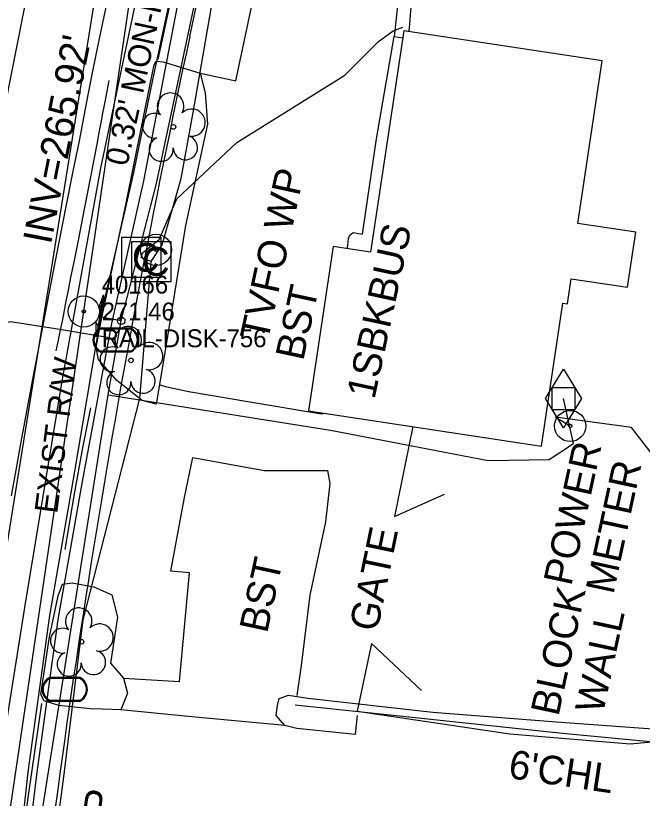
# Model space of a CAD drawing. Extents: x 2100323 to 2109811, y 740376 to 749755.
# Drawn here: x 2106049.9 to 2106137.5, y 742793.5 to 742902.8 of the extents above; entities that cross this region are included whole.
import ezdxf

# ---------------------------------------------------------------- set-up
doc = ezdxf.new("R2010")
doc.units = 0
for name, color, linetype in [('Exist Building', 7, 'Continuous'), ('Exist Building Text', 7, 'Continuous'), ('Exist Other Culture Area Outline', 7, 'Continuous'), ('Exist Other Culture Fence Line', 7, 'Continuous'), ('Exist Other Culture Fence Line Text', 7, 'Continuous'), ('Exist Other Culture Gate', 7, 'Continuous'), ('Exist Other Culture Gate Text', 7, 'Continuous'), ('Exist Other Culture Sign CELL', 7, 'Continuous'), ('Exist Other Culture Sign Cogo Comment', 7, 'Continuous'), ('Exist Other Culture Sign Cogo Elevation', 7, 'Continuous'), ('Exist Other Culture Sign Cogo Number', 7, 'Continuous'), ('Exist Right of Way Easement Line Leader', 7, 'Continuous'), ('Exist Right of Way Line', 7, 'Continuous'), ('Exist Right of Way Line Text', 7, 'Continuous'), ('Exist Roads Change in Surface', 7, 'Continuous'), ('Exist Roads Curbs', 7, 'Continuous'), ('Exist Roads EOP', 7, 'Continuous'), ('Exist Roads EOP Other', 7, 'Continuous'), ('Exist Roads EOP Other Text', 7, 'Continuous'), ('Exist Roads EOT', 7, 'Continuous'), ('Exist Structure Minor Pipes RCP 24 Inch', 7, 'Continuous'), ('Exist Structure Minor Pipes RCP 24 Inch Invert', 7, 'Continuous'), ('Exist Structure Minor Pipes RCP 24 Inch Text', 7, 'Continuous'), ('Exist Utilities Gas Change of Service SUE CELL', 7, 'Continuous'), ('Exist Utilities Gas Meter CELL', 7, 'Continuous'), ('Exist Utilities Gas UG Line SUE LOS B', 7, 'Continuous'), ('Exist Utilities Gas UG Line SUE LOS C', 7, 'Continuous'), ('Exist Utilities Other Located Object CELL', 7, 'Continuous'), ('Exist Utilities Other Located Object Text', 7, 'Continuous'), ('Exist Utilities Power UG Cable SUE LOS B', 7, 'Continuous'), ('Exist Utilities Sanitary Sewer UG Line', 7, 'Continuous'), ('Exist Utilities Telephone UG Conduit SUE LOS B', 7, 'Continuous'), ('Exist Utilities TV Pedestal CELL', 7, 'Continuous'), ('Exist Utilities TV UG Cable SUE LOS B', 7, 'Continuous'), ('Exist Utilities Water Meter CELL', 7, 'Continuous'), ('Exist Utilities Water UG Line SUE LOS B', 7, 'Continuous'), ('Exist Vegetation Tree CELL', 7, 'Continuous')]:
    doc.layers.add(name, color=color, linetype=linetype)

msp = doc.modelspace()

# ---------------------------------------------------------------- linework, layer by layer
at = {"layer": 'Exist Building'}
msp.add_lwpolyline([(2106088.98, 742806.54), (2106104.42, 742804.9), (2106125.89, 742802.62), (2106141.03, 742801.16), (2106143.5, 742800.96), (2106144.65, 742801.48), (2106146.05, 742803.67), (2106149.85, 742823.45), (2106158.14, 742866.04), (2106162.29, 742887.21), (2106164.68, 742901.9), (2106168.56, 742921.04)], dxfattribs=at)
msp.add_lwpolyline([(2106104.18, 742900.68), (2106099.52, 742869.79), (2106094.3, 742870.57), (2106090.84, 742847.59), (2106123.39, 742842.69), (2106126.39, 742862.63), (2106127.02, 742862.54), (2106127.55, 742866.05), (2106135.42, 742864.86), (2106136.58, 742872.56), (2106128.46, 742873.78), (2106131.89, 742896.51)], close=True, dxfattribs=at)
at = {"layer": 'Exist Other Culture Area Outline'}
msp.add_lwpolyline([(2106096.28, 742870.28), (2106096.45, 742871.66), (2106096.62, 742872.16), (2106097.1, 742872.52), (2106097.81, 742872.39), (2106098.38, 742872.27), (2106100.34, 742885.6), (2106102.79, 742899.91), (2106104.03, 742899.71)], dxfattribs=at)
at = {"layer": 'Exist Other Culture Fence Line'}
for points in [[(2106099.64, 742815.11), (2106097.64, 742805.66), (2106118.99, 742802.48), (2106135.8, 742801.09), (2106146.86, 742802.1), (2106148.28, 742820.23), (2106155.13, 742860.99), (2106156.11, 742870.69), (2106158.17, 742882.53), (2106161, 742898.41), (2106166.01, 742924.43), (2106157.91, 742924.79), (2106123.83, 742928.54), (2106108.96, 742929.96), (2106095.92, 742930.49), (2106083.7, 742932.13)], [(2106104.91, 742900.57), (2106105.21, 742904.01)], [(2106105.42, 742845.4), (2106102.88, 742832.82)]]:
    msp.add_lwpolyline(points, dxfattribs=at)
at = {"layer": 'Exist Other Culture Gate'}
for points in [[(2106102.88, 742832.82), (2106109.84, 742835.94)], [(2106099.64, 742815.11), (2106106.63, 742808.52)]]:
    msp.add_lwpolyline(points, dxfattribs=at)
at = {"layer": 'Exist Other Culture Sign CELL'}
for radius in [2.18, 0.24]:
    msp.add_circle((2106059.43, 742861.49), radius, dxfattribs=at)
at = {"layer": 'Exist Right of Way Line'}
msp.add_line((2106074.25, 742899.91), (2106310.88, 743996.15), dxfattribs=at)
msp.add_arc((2107417.62, 742609.94), 1374.31, 167.81942, 173.88645, dxfattribs=at)
at = {"layer": 'Exist Roads Change in Surface'}
for points in [[(2106075.71, 742894.77), (2106080.67, 742893.72), (2106083.35, 742906.24), (2106084.13, 742909.79), (2106103.6, 742907.23)], [(2106103.6, 742907.23), (2106102.79, 742899.91)], [(2106093.23, 742847.24), (2106092.66, 742847.13), (2106082.63, 742848.81), (2106074.12, 742850.27), (2106071.06, 742850.92), (2106070.15, 742851.19)], [(2106064.99, 742810.25), (2106072.79, 742809.78), (2106074.21, 742824.95), (2106071.62, 742825.18), (2106073.49, 742835.48), (2106074.66, 742841.08), (2106084.64, 742839.29), (2106093.5, 742839.26), (2106093.81, 742837.43), (2106093.21, 742832.08), (2106091.02, 742821.85), (2106089.82, 742812.02), (2106089.21, 742807.85)], [(2106087.52, 742803.64), (2106074.03, 742804.91), (2106064.59, 742805.83)]]:
    msp.add_lwpolyline(points, dxfattribs=at)
at = {"layer": 'Exist Roads Curbs'}
msp.add_lwpolyline([(2106062.94, 742893.75), (2106062.36, 742890.79), (2106062, 742888.95), (2106061.85, 742888.06), (2106061.69, 742887.2), (2106061.51, 742886.2), (2106061.25, 742884.86), (2106060.89, 742882.96), (2106060.42, 742880.52), (2106059.88, 742877.71), (2106059.26, 742874.56), (2106058.64, 742871.41), (2106058.08, 742868.63), (2106057.59, 742866.22), (2106057.2, 742864.24), (2106056.89, 742862.7), (2106056.64, 742861.4), (2106056.39, 742860.15), (2106056.14, 742858.91), (2106055.85, 742857.5), (2106055.54, 742855.98)], dxfattribs=at)
at = {"layer": 'Exist Roads EOP'}
msp.add_lwpolyline([(2106049.31, 742835.72), (2106049.96, 742839.33), (2106050.68, 742843.26), (2106051.47, 742847.5), (2106052.32, 742852.03), (2106053.23, 742856.85), (2106054.16, 742861.78), (2106055.1, 742866.64), (2106056.03, 742871.42), (2106056.96, 742876.17), (2106057.91, 742880.87), (2106058.86, 742885.57), (2106059.78, 742890.31), (2106060.69, 742895.05), (2106061.61, 742899.63), (2106062.54, 742904.02)], dxfattribs=at)
at = {"layer": 'Exist Roads EOP Other'}
for points in [[(2106069.82, 742896.71), (2106071.92, 742906.41), (2106073.36, 742913.37), (2106074.49, 742918.49)], [(2106097.63, 742805.03), (2106097.36, 742802.37), (2106089.22, 742803.24), (2106087.52, 742803.64), (2106086.34, 742805.03), (2106086.49, 742806.43), (2106086.76, 742807.43), (2106088.03, 742807.9), (2106090.73, 742807.44), (2106108.23, 742805.5), (2106125.5, 742804.13), (2106139.56, 742803.11), (2106142.69, 742821.87), (2106146.08, 742841.39), (2106152.48, 742875.33), (2106157.32, 742903.02)], [(2106073.66, 742873.48), (2106070.83, 742856.31), (2106069.57, 742848.54), (2106067.61, 742849.05), (2106064.05, 742851.86), (2106061.51, 742854.77), (2106061.14, 742856.45), (2106061.88, 742860.17), (2106065.36, 742876.62), (2106068.74, 742893.47), (2106069.27, 742895.95), (2106069.56, 742896.44), (2106070.53, 742896.38), (2106075.71, 742894.77), (2106076.42, 742892.04), (2106076.73, 742887.67), (2106073.66, 742873.48)], [(2106056.83, 742828.22), (2106058.14, 742836.01), (2106059.31, 742842.44), (2106060.4, 742848.02)], [(2106060.34, 742805.97), (2106055.95, 742806.43), (2106053.89, 742807.1), (2106053.41, 742807.95), (2106054.65, 742816.03), (2106055.86, 742821.74), (2106056.45, 742823.38), (2106057.82, 742823.59), (2106060.84, 742823.03), (2106063.37, 742821.89), (2106064.15, 742818.78), (2106063.16, 742812.37), (2106064.99, 742810.25), (2106065.55, 742808.16), (2106064.59, 742805.83), (2106062.05, 742805.93), (2106060.34, 742805.97)], [(2106053.52, 742806.7), (2106051.68, 742793.86), (2106050.75, 742787.17), (2106050.26, 742784.01)]]:
    msp.add_lwpolyline(points, dxfattribs=at)
at = {"layer": 'Exist Roads EOT'}
msp.add_lwpolyline([(2106084.52, 743058.41), (2106075.56, 743016.95), (2106066.82, 742976.61), (2106058.98, 742941.04), (2106051.76, 742907.16), (2106043.27, 742864.49), (2106036.65, 742825.25), (2106031.3, 742788.06), (2106026.21, 742745.32), (2106021.92, 742704.56), (2106017.96, 742666.72), (2106014.03, 742629.81), (2106009.82, 742589.73), (2106005.65, 742550.88), (2106001.36, 742511.17), (2105997.35, 742474.09), (2105992.53, 742431.24), (2105988.68, 742393.73), (2105987.66, 742384), (2105986.42, 742371.59), (2105985.32, 742361.4)], dxfattribs=at)
at = {"layer": 'Exist Structure Minor Pipes RCP 24 Inch'}
msp.add_line((2106069.68, 742931), (2106029.24, 742657.68), dxfattribs=at)
at = {"layer": 'Exist Utilities Gas Change of Service SUE CELL'}
for p, q in [((2106062.18, 742863.82), (2106061.14, 742857.95)), ((2106061.64, 742860.73), (2106062.18, 742863.82)), ((2106064.67, 742860.19), (2106061.64, 742860.73)), ((2106064.67, 742860.19), (2106064.67, 742860.19))]:
    msp.add_line(p, q, dxfattribs=at)
for points in [[(2106062.18, 742863.82), (2106062.18, 742861.82), (2106061.91, 742862.29), (2106061.55, 742861.97)], [(2106061.14, 742857.95), (2106061.15, 742859.95), (2106061.41, 742859.47), (2106061.78, 742859.8)]]:
    msp.add_lwpolyline(points, close=True, dxfattribs=at)
msp.add_circle((2106064.67, 742860.19), 0.517, dxfattribs=at)
at = {"layer": 'Exist Utilities Gas Meter CELL'}
msp.add_line((2106126.47, 742849.32), (2106126.47, 742849.32), dxfattribs=at)
for points in [[(2106123.94, 742849.32), (2106126.47, 742853.43), (2106129.01, 742849.32), (2106126.47, 742845.21), (2106123.94, 742849.32)], [(2106124.9, 742850.86), (2106128.05, 742850.86), (2106128.05, 742847.75), (2106124.9, 742847.75), (2106124.9, 742850.86)]]:
    msp.add_lwpolyline(points, dxfattribs=at)
at = {"layer": 'Exist Utilities Gas UG Line SUE LOS B'}
for points in [[(2106027.1, 742620.2), (2106028.92, 742620.13), (2106031.29, 742620.3), (2106034.09, 742621.84), (2106035.46, 742623.47), (2106036.13, 742631.46), (2106038.48, 742658.4), (2106040.87, 742679.72), (2106046.47, 742726.65), (2106048.48, 742751.61), (2106052.31, 742783.31), (2106062.83, 742849.82), (2106064.67, 742860.19)], [(2106062.83, 742849.82), (2106093.92, 742844.92), (2106115.96, 742840.66), (2106124.47, 742840.81), (2106127.87, 742843.06), (2106126.47, 742849.32)]]:
    msp.add_lwpolyline(points, dxfattribs=at)
at = {"layer": 'Exist Utilities Gas UG Line SUE LOS C'}
msp.add_lwpolyline([(2106064.67, 742860.19), (2106069.59, 742879.36), (2106086.29, 742957.89), (2106098.56, 743010.84), (2106112.62, 743079.76), (2106138.57, 743197.35), (2106140.31, 743197.66)], dxfattribs=at)
at = {"layer": 'Exist Utilities Other Located Object CELL'}
for centre, radius in [((2106069.53, 742870.09), 2.18), ((2106069.53, 742870.09), 0.24), ((2106127.42, 742845.49), 2.18), ((2106127.42, 742845.49), 0.24)]:
    msp.add_circle(centre, radius, dxfattribs=at)
at = {"layer": 'Exist Utilities Power UG Cable SUE LOS B'}
for points in [[(2106050.07, 742782.49), (2106051.67, 742797.14), (2106054.68, 742819), (2106058.01, 742838.04), (2106061.85, 742860.96), (2106066.45, 742880.9), (2106069.06, 742893.84), (2106074.27, 742918.04), (2106081.6, 742956.2), (2106087.9, 742982.66), (2106092.09, 743003.8), (2106094.23, 743016.65), (2106098.81, 743040.21)], [(2106051.09, 742780.64), (2106051.03, 742781.38), (2106052.85, 742796.75), (2106055.86, 742818.43), (2106059.24, 742837.72), (2106063.36, 742859.8), (2106067.84, 742879.72), (2106073.81, 742910.73), (2106075.72, 742918.4), (2106075.98, 742920.2), (2106076.93, 742919.76), (2106077.28, 742919.81)], [(2106140.08, 742840.63), (2106139.67, 742840.51), (2106135.97, 742845.26), (2106125.34, 742846.72), (2106127.42, 742845.51)]]:
    msp.add_lwpolyline(points, dxfattribs=at)
at = {"layer": 'Exist Utilities Sanitary Sewer UG Line'}
msp.add_line((2106066.51, 742939.55), (2106031.49, 742722.46), dxfattribs=at)
at = {"layer": 'Exist Utilities Telephone UG Conduit SUE LOS B'}
msp.add_lwpolyline([(2106045.92, 742782.19), (2106047.6, 742797.77), (2106051.2, 742820.13), (2106056.47, 742852.03), (2106061.8, 742881.53), (2106068.42, 742912.95), (2106075.08, 742942.35), (2106080.76, 742969.92), (2106086.38, 742995.86), (2106097.58, 743046.43)], dxfattribs=at)
at = {"layer": 'Exist Utilities TV Pedestal CELL'}
for p, q in [((2106067.46, 742869.04), (2106067.46, 742869.04)), ((2106068.87, 742868.47), (2106068.87, 742868.47))]:
    msp.add_line(p, q, dxfattribs=at)
for points in [[(2106064.69, 742866.27), (2106070.24, 742866.27), (2106070.24, 742871.82), (2106064.69, 742871.82), (2106064.69, 742866.27)], [(2106066.09, 742865.69), (2106071.64, 742865.69), (2106071.64, 742871.24), (2106066.09, 742871.24), (2106066.09, 742865.69)]]:
    msp.add_lwpolyline(points, dxfattribs=at)
at = {"layer": 'Exist Utilities TV UG Cable SUE LOS B'}
for points in [[(2106054.84, 742782.75), (2106056.65, 742796.48), (2106059.35, 742818.39), (2106067.25, 742849.34), (2106068.87, 742868.47), (2106070.4, 742870.78), (2106073.04, 742880.07), (2106074.71, 742889.28), (2106078.41, 742910.51), (2106085.02, 742938.96), (2106091.48, 742967.61), (2106099.29, 742993.99), (2106104.33, 743022.68), (2106109.86, 743044.21)], [(2106068.87, 742868.47), (2106067.46, 742869.04), (2106067.65, 742869.69), (2106069.95, 742871.56), (2106072.42, 742877.23), (2106080.83, 742885.11), (2106095.9, 742894.49), (2106100.6, 742899.2), (2106102.67, 742900.71), (2106104.01, 742901.22)]]:
    msp.add_lwpolyline(points, dxfattribs=at)
at = {"layer": 'Exist Utilities Water Meter CELL'}
for p, q in [((2106063.88, 742857.49), (2106063.88, 742857.49)), ((2106056.78, 742808.69), (2106056.78, 742808.69))]:
    msp.add_line(p, q, dxfattribs=at)
for points in [[(2106061.85, 742859.19), (2106065.92, 742859.19)], [(2106061.85, 742859.05), (2106065.92, 742859.05)], [(2106065.92, 742855.92), (2106061.82, 742855.92)], [(2106065.92, 742855.79), (2106061.82, 742855.79)], [(2106054.74, 742810.39), (2106058.82, 742810.39)], [(2106054.74, 742810.25), (2106058.82, 742810.25)], [(2106058.82, 742807.13), (2106054.72, 742807.13)], [(2106058.82, 742806.99), (2106054.72, 742806.99)]]:
    msp.add_lwpolyline(points, dxfattribs=at)
for centre, radius, start, end in [((2106062.58, 742857.48), 1.86, 113.178, 245.9794), ((2106062.59, 742857.48), 1.73, 115.3009, 243.7824), ((2106065.18, 742857.49), 1.86, 293.6483, 66.3084), ((2106065.19, 742857.49), 1.73, 295.1272, 64.8728), ((2106055.47, 742808.68), 1.86, 113.178, 245.9794), ((2106055.48, 742808.68), 1.73, 115.3009, 243.7824), ((2106058.07, 742808.69), 1.86, 293.6483, 66.3084), ((2106058.08, 742808.69), 1.73, 295.1272, 64.8728)]:
    msp.add_arc(centre, radius, start, end, dxfattribs=at)
at = {"layer": 'Exist Utilities Water UG Line SUE LOS B'}
msp.add_lwpolyline([(2106063.88, 742857.49), (2106063.02, 742857.8), (2106055.47, 742859.05), (2106049.18, 742860.04), (2106042.41, 742858.3), (2106025.63, 742859.05)], dxfattribs=at)
at = {"layer": 'Exist Vegetation Tree CELL'}
for p, q in [((2106071.96, 742887.28), (2106071.96, 742887.28)), ((2106066.03, 742854.66), (2106066.03, 742854.66)), ((2106059.11, 742815.34), (2106059.11, 742815.34))]:
    msp.add_line(p, q, dxfattribs=at)
for centre in [(2106071.96, 742887.28), (2106066.03, 742854.66), (2106059.11, 742815.34)]:
    msp.add_circle(centre, 0.326, dxfattribs=at)
for centre, radius, start, end in [((2106071.57, 742890.16), 1.86, 330.1651, 219.7134), ((2106069.35, 742887.44), 1.73, 62.6636, 279.3457), ((2106074.51, 742887.87), 1.9, 257.1011, 134.1999), ((2106070.25, 742884.16), 1.69, 111.5671, 6.231), ((2106073.63, 742884.38), 1.7, 181.2822, 74.56), ((2106065.65, 742857.53), 1.86, 330.1651, 219.7134), ((2106068.58, 742855.25), 1.9, 257.1011, 134.1999), ((2106063.43, 742854.81), 1.73, 62.6636, 279.3457), ((2106064.33, 742851.54), 1.69, 111.5671, 6.231), ((2106067.71, 742851.76), 1.7, 181.2822, 74.56), ((2106058.72, 742818.21), 1.86, 330.1651, 219.7134), ((2106061.66, 742815.93), 1.9, 257.1011, 134.1999), ((2106056.5, 742815.49), 1.73, 62.6636, 279.3457), ((2106057.4, 742812.22), 1.69, 111.5671, 6.231), ((2106060.78, 742812.44), 1.7, 181.2822, 74.56)]:
    msp.add_arc(centre, radius, start, end, dxfattribs=at)

# ---------------------------------------------------------------- texts
at = {"layer": 'Exist Building Text'}
for s, p in [('1SBKBUS', (2106100.05, 742849.11)), ('BLOCK', (2106125.77, 742804.81)), ('WALL', (2106131.98, 742805.15))]:
    msp.add_text(s, height=4, rotation=77.8136, dxfattribs=at).set_placement(p)
at = {"layer": 'Exist Other Culture Fence Line Text'}
msp.add_text("6'CHL", height=4, rotation=351.5394, dxfattribs=at).set_placement((2106118.64, 742796.32))
at = {"layer": 'Exist Other Culture Gate Text'}
msp.add_text('GATE', height=4, rotation=78.3057, dxfattribs=at).set_placement((2106100.44, 742816.61))
at = {"layer": 'Exist Other Culture Sign Cogo Comment'}
msp.add_text('RAIL-DISK-756', height=2.5, dxfattribs=at).set_placement((2106061.93, 742856.49))
at = {"layer": 'Exist Other Culture Sign Cogo Elevation'}
msp.add_text('271.46', height=2.5, dxfattribs=at).set_placement((2106061.93, 742860.24))
at = {"layer": 'Exist Other Culture Sign Cogo Number'}
msp.add_text('40166', height=2.5, dxfattribs=at).set_placement((2106061.93, 742863.99))
at = {"layer": 'Exist Right of Way Easement Line Leader'}
msp.add_text("0.32' MON-R/W", height=3.2, rotation=77.8136, dxfattribs=at).set_placement((2106065.51, 742881.68))
at = {"layer": 'Exist Right of Way Line Text'}
msp.add_text('EXIST R/W', height=3.2, rotation=82.6903, dxfattribs=at).set_placement((2106055.71, 742833.15))
at = {"layer": 'Exist Roads EOP Other Text'}
for p in [(2106090.09, 742854.48), (2106085.05, 742816.41)]:
    msp.add_text('BST', height=4, rotation=77.8136, dxfattribs=at).set_placement(p)
at = {"layer": 'Exist Structure Minor Pipes RCP 24 Inch Invert'}
msp.add_text("INV=265.92'", height=4, rotation=78.9403, dxfattribs=at).set_placement((2106054.83, 742870.74))
at = {"layer": 'Exist Structure Minor Pipes RCP 24 Inch Text'}
msp.add_text('RCP', height=4, rotation=81.5828, dxfattribs=at).set_placement((2106062.15, 742783.25))
at = {"layer": 'Exist Utilities Other Located Object Text'}
for s, p in [('TVFO WP', (2106085.14, 742857.16)), ('POWER', (2106127.56, 742823.02)), ('METER', (2106133.45, 742821.85))]:
    msp.add_text(s, height=4, rotation=77.8136, dxfattribs=at).set_placement(p)
at = {"layer": 'Exist Utilities TV Pedestal CELL'}
for p in [(2106066.16, 742867.04), (2106067.56, 742866.47)]:
    msp.add_text('C', height=4, dxfattribs=at).set_placement(p)

doc.saveas('drawing.dxf')
